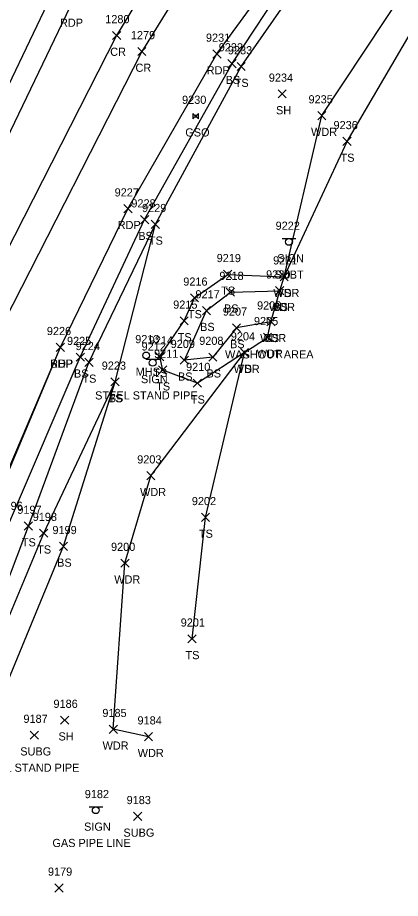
# Model space of a CAD drawing. Extents: x 1462089 to 1464015, y 730534 to 736144.
# Drawn here: x 1463291.1 to 1463384.9, y 735491.1 to 735707.1 of the extents above; entities that cross this region are included whole.
import ezdxf

# ---------------------------------------------------------------- set-up
doc = ezdxf.new("R2010")
doc.units = 0
for name, color, linetype in [('L_A', 7, 'Continuous'), ('L_C', 7, 'Continuous'), ('L_I', 7, 'Continuous'), ('L_TIC', 7, 'Continuous'), ('LAWA', 7, 'Continuous'), ('LELB', 7, 'Continuous'), ('P_A', 7, 'Continuous'), ('P_I', 7, 'Continuous'), ('P_TIC', 7, 'Continuous'), ('PET', 7, 'Continuous'), ('PRC', 7, 'Continuous'), ('PSP', 7, 'Continuous'), ('S_A', 7, 'Continuous'), ('S_C', 7, 'Continuous'), ('S_I', 7, 'Continuous'), ('SSGN', 7, 'Continuous'), ('U_A', 7, 'Continuous'), ('U_C', 7, 'Continuous'), ('U_I', 7, 'Continuous'), ('U_TIC', 7, 'Continuous'), ('UGV', 7, 'Continuous'), ('USMH', 7, 'Continuous')]:
    doc.layers.add(name, color=color, linetype=linetype)

msp = doc.modelspace()

# ---------------------------------------------------------------- linework, layer by layer
at = {"layer": 'L_TIC'}
for points in [[(1463342.63, 735694.84), (1463344.63, 735696.84)], [(1463344.63, 735694.84), (1463342.63, 735696.84)], [(1463344.88, 735694.12), (1463346.88, 735696.12)], [(1463346.88, 735694.12), (1463344.88, 735696.12)], [(1463354.92, 735687.41), (1463356.92, 735689.41)], [(1463356.92, 735687.41), (1463354.92, 735689.41)], [(1463364.65, 735682.09), (1463366.65, 735684.09)], [(1463366.65, 735682.09), (1463364.65, 735684.09)], [(1463370.83, 735675.77), (1463372.83, 735677.77)], [(1463372.83, 735675.77), (1463370.83, 735677.77)], [(1463321.21, 735656.57), (1463323.21, 735658.57)], [(1463323.21, 735656.57), (1463321.21, 735658.57)], [(1463323.84, 735655.43), (1463325.84, 735657.43)], [(1463325.84, 735655.43), (1463323.84, 735657.43)], [(1463323.84, 735655.43), (1463325.84, 735657.43)], [(1463325.84, 735655.43), (1463323.84, 735657.43)], [(1463341.57, 735643.15), (1463343.57, 735645.15)], [(1463343.57, 735643.15), (1463341.57, 735645.15)], [(1463355.4, 735642.58), (1463357.4, 735644.58)], [(1463357.4, 735642.58), (1463355.4, 735644.58)], [(1463355.4, 735642.58), (1463357.4, 735644.58)], [(1463357.4, 735642.58), (1463355.4, 735644.58)], [(1463342.22, 735638.78), (1463344.22, 735640.78)], [(1463344.22, 735638.78), (1463342.22, 735640.78)], [(1463354.32, 735639.14), (1463356.32, 735641.14)], [(1463356.32, 735639.14), (1463354.32, 735641.14)], [(1463354.32, 735639.14), (1463356.32, 735641.14)], [(1463356.32, 735639.14), (1463354.32, 735641.14)], [(1463333.42, 735637.38), (1463335.42, 735639.38)], [(1463335.42, 735637.38), (1463333.42, 735639.38)], [(1463336.37, 735634.26), (1463338.37, 735636.26)], [(1463338.37, 735634.26), (1463336.37, 735636.26)], [(1463330.9, 735631.73), (1463332.9, 735633.73)], [(1463332.9, 735631.73), (1463330.9, 735633.73)], [(1463343.71, 735630.03), (1463345.71, 735632.03)], [(1463345.71, 735630.03), (1463343.71, 735632.03)], [(1463352.17, 735631.53), (1463354.17, 735633.53)], [(1463354.17, 735631.53), (1463352.17, 735633.53)], [(1463352.17, 735631.53), (1463354.17, 735633.53)], [(1463354.17, 735631.53), (1463352.17, 735633.53)], [(1463351.35, 735627.7), (1463353.35, 735629.7)], [(1463353.35, 735627.7), (1463351.35, 735629.7)], [(1463345.67, 735623.96), (1463347.67, 735625.96)], [(1463347.67, 735623.96), (1463345.67, 735625.96)], [(1463345.67, 735623.96), (1463347.67, 735625.96)], [(1463347.67, 735623.96), (1463345.67, 735625.96)], [(1463305.43, 735622.83), (1463307.43, 735624.83)], [(1463307.43, 735622.83), (1463305.43, 735624.83)], [(1463307.55, 735621.57), (1463309.55, 735623.57)], [(1463309.55, 735621.57), (1463307.55, 735623.57)], [(1463324.91, 735622.97), (1463326.91, 735624.97)], [(1463326.91, 735622.97), (1463324.91, 735624.97)], [(1463330.94, 735622.09), (1463332.94, 735624.09)], [(1463332.94, 735622.09), (1463330.94, 735624.09)], [(1463337.93, 735622.85), (1463339.93, 735624.85)], [(1463339.93, 735622.85), (1463337.93, 735624.85)], [(1463325.63, 735619.68), (1463327.63, 735621.68)], [(1463327.63, 735619.68), (1463325.63, 735621.68)], [(1463313.95, 735616.77), (1463315.95, 735618.77)], [(1463315.95, 735616.77), (1463313.95, 735618.77)], [(1463313.95, 735616.77), (1463315.95, 735618.77)], [(1463315.95, 735616.77), (1463313.95, 735618.77)], [(1463334.14, 735616.46), (1463336.14, 735618.46)], [(1463336.14, 735616.46), (1463334.14, 735618.46)], [(1463322.72, 735593.76), (1463324.72, 735595.76)], [(1463324.72, 735593.76), (1463322.72, 735595.76)], [(1463336.11, 735583.54), (1463338.11, 735585.54)], [(1463338.11, 735583.54), (1463336.11, 735585.54)], [(1463292.69, 735581.42), (1463294.69, 735583.42)], [(1463294.69, 735581.42), (1463292.69, 735583.42)], [(1463296.45, 735579.67), (1463298.45, 735581.67)], [(1463298.45, 735579.67), (1463296.45, 735581.67)], [(1463301.3, 735576.44), (1463303.3, 735578.44)], [(1463303.3, 735576.44), (1463301.3, 735578.44)], [(1463316.39, 735572.32), (1463318.39, 735574.32)], [(1463318.39, 735572.32), (1463316.39, 735574.32)], [(1463332.82, 735553.76), (1463334.82, 735555.76)], [(1463334.82, 735553.76), (1463332.82, 735555.76)], [(1463301.6, 735533.82), (1463303.6, 735535.82)], [(1463303.6, 735533.82), (1463301.6, 735535.82)], [(1463313.53, 735531.57), (1463315.53, 735533.57)], [(1463315.53, 735531.57), (1463313.53, 735533.57)], [(1463322.15, 735529.75), (1463324.15, 735531.75)], [(1463324.15, 735529.75), (1463322.15, 735531.75)], [(1463300.2, 735492.65), (1463302.2, 735494.65)], [(1463302.2, 735492.65), (1463300.2, 735494.65)]]:
    msp.add_lwpolyline(points, dxfattribs=at)
at = {"layer": 'LAWA'}
msp.add_lwpolyline([(1463323.15, 735530.75), (1463314.53, 735532.57), (1463317.39, 735573.32), (1463323.72, 735594.76), (1463346.67, 735624.96), (1463352.35, 735628.7), (1463353.17, 735632.53), (1463355.32, 735640.14), (1463356.4, 735643.58), (1463365.65, 735683.09), (1463391.71, 735722.54), (1463403.96, 735740.3), (1463427.42, 735756.07)], dxfattribs=at)
at = {"layer": 'LELB'}
for points in [[(1463267.38, 735485.54), (1463275.1, 735504.27), (1463271.79, 735505.71), (1463269.4, 735506.21), (1463272.64, 735538.57), (1463289.11, 735583.37), (1463306.43, 735623.83), (1463322.21, 735657.57), (1463343.63, 735695.84), (1463371.31, 735737.84), (1463391.76, 735767.23), (1463403.73, 735765.69), (1463419.25, 735757.44)], [(1463258.27, 735455.49), (1463269.4, 735506.21), (1463276.45, 735536.93), (1463293.69, 735582.42), (1463308.55, 735622.57), (1463324.84, 735656.43), (1463345.88, 735695.12), (1463374.6, 735736.32), (1463393.17, 735765.35), (1463401.2, 735764.33), (1463417.92, 735754.73)], [(1463333.82, 735554.76), (1463337.11, 735584.54), (1463346.67, 735624.96), (1463335.14, 735617.46), (1463326.63, 735620.68), (1463325.91, 735623.97), (1463331.9, 735632.73), (1463334.42, 735638.38), (1463342.57, 735644.15), (1463356.4, 735643.58), (1463371.83, 735676.77), (1463396.29, 735718.61)], [(1463271.79, 735505.71), (1463278.65, 735535.52), (1463297.45, 735580.67), (1463314.95, 735617.77), (1463324.84, 735656.43)], [(1463353.17, 735632.53), (1463344.71, 735631.03), (1463338.93, 735623.85), (1463331.94, 735623.09), (1463337.37, 735635.26), (1463343.22, 735639.78), (1463355.32, 735640.14)], [(1463275.1, 735504.27), (1463283.66, 735532.46), (1463302.3, 735577.44), (1463314.95, 735617.77)]]:
    msp.add_lwpolyline(points, dxfattribs=at)
at = {"layer": 'P_TIC'}
for points in [[(1463314.33, 735701.75), (1463316.33, 735703.75)], [(1463316.33, 735701.75), (1463314.33, 735703.75)], [(1463320.53, 735697.83), (1463322.53, 735699.83)], [(1463322.53, 735697.83), (1463320.53, 735699.83)], [(1463338.93, 735697.21), (1463340.93, 735699.21)], [(1463340.93, 735697.21), (1463338.93, 735699.21)], [(1463317.11, 735659.26), (1463319.11, 735661.26)], [(1463319.11, 735659.26), (1463317.11, 735661.26)], [(1463300.55, 735625.26), (1463302.55, 735627.26)], [(1463302.55, 735625.26), (1463300.55, 735627.26)], [(1463300.55, 735625.26), (1463302.55, 735627.26)], [(1463302.55, 735625.26), (1463300.55, 735627.26)]]:
    msp.add_lwpolyline(points, dxfattribs=at)
at = {"layer": 'PET'}
for points in [[(1463698.18, 736092.5), (1463641.81, 736058.19), (1463599.72, 736027.31), (1463560.66, 735995.7), (1463523.02, 735963.94), (1463494.8, 735939.53), (1463463.28, 735910.04), (1463425.77, 735873.36), (1463400.54, 735846.75), (1463379.51, 735822.77), (1463354.78, 735790.86), (1463327.36, 735750.13), (1463303.96, 735709.87), (1463270.77, 735640.84), (1463259.93, 735611.92), (1463240.54, 735546.07), (1463231.54, 735502.9), (1463225.18, 735462.15)], [(1463248.55, 735456.35), (1463255.13, 735496.28), (1463266.37, 735541.14), (1463282.34, 735581.34), (1463301.55, 735626.26), (1463318.11, 735660.26), (1463339.93, 735698.21), (1463370.89, 735740.71), (1463389.55, 735773.13), (1463416.66, 735806.53), (1463443.46, 735836.4), (1463484.06, 735876.97), (1463506.05, 735896.82), (1463539.55, 735927.71), (1463569.21, 735953.66), (1463600.51, 735982.1), (1463643.12, 736017.63), (1463670.38, 736036.92), (1463692.78, 736052.46), (1463723.73, 736070.91)]]:
    msp.add_lwpolyline(points, dxfattribs=at)
at = {"layer": 'PRC'}
for points in [[(1463704.51, 736080.85), (1463651.08, 736043.15), (1463612.92, 736011.94), (1463573.89, 735978.55), (1463538.77, 735947.73), (1463510.28, 735921.79), (1463479.07, 735892.99), (1463441.78, 735855.96), (1463412.13, 735824.42), (1463396.73, 735805.36), (1463373.74, 735776.74), (1463345.79, 735738.02), (1463321.53, 735698.83), (1463287.8, 735632.56), (1463273.79, 735599.71), (1463253.31, 735541.92), (1463243.54, 735500.8), (1463236.92, 735460.01)], [(1463704.51, 736080.85), (1463648.49, 736047.65), (1463607.52, 736017.95), (1463568.69, 735986.88), (1463529.8, 735956.03), (1463503.01, 735930.52), (1463471.82, 735901.13), (1463434.85, 735865.16), (1463410.45, 735837.34), (1463389.22, 735812.38), (1463366.8, 735782.25), (1463338.89, 735741.83), (1463315.33, 735702.75), (1463281.15, 735635.79), (1463269.52, 735603.26), (1463253.31, 735541.92)]]:
    msp.add_lwpolyline(points, dxfattribs=at)
at = {"layer": 'PSP'}
for points in [[(1463693.79, 736098.35), (1463638.66, 736063.73), (1463595.97, 736031.46), (1463556.48, 735999.87), (1463519.27, 735968.48), (1463492.75, 735944.52), (1463459.61, 735913.16), (1463422.84, 735876.87), (1463397.69, 735849.47), (1463376.45, 735825.53), (1463357.93, 735802.25), (1463355.63, 735800.81), (1463342.89, 735783.25), (1463332.13, 735767.08), (1463322.58, 735752.43), (1463299.2, 735712.38), (1463283.48, 735679.62), (1463266.73, 735644.36), (1463256.19, 735612.82), (1463235.17, 735546.14), (1463227.64, 735503.57), (1463221.36, 735462.15)], [(1463260.61, 734721.09), (1463259.81, 734771.37), (1463258.83, 734825.03), (1463258.44, 734864.28), (1463257.81, 734904.18), (1463257.86, 734929.75), (1463257.64, 734971.1), (1463257.12, 734983.28), (1463257.63, 735017.78), (1463256.87, 735050.62), (1463255.66, 735093.12), (1463253.72, 735137.76), (1463252.7, 735169.76), (1463249.36, 735221.18), (1463247.14, 735255.65), (1463245.42, 735280.67), (1463244.78, 735323.8), (1463245.26, 735355.71), (1463246.85, 735405.2), (1463251.22, 735455.98), (1463269.22, 735540.32), (1463284.02, 735584.42), (1463301.55, 735626.26)]]:
    msp.add_lwpolyline(points, dxfattribs=at)
at = {"layer": 'SSGN'}
for p, q in [((1463355.95, 735652.94), (1463359.28, 735652.94)), ((1463357.59, 735652.11), (1463357.59, 735652.11)), ((1463322.52, 735623.31), (1463325.86, 735623.31)), ((1463324.17, 735622.48), (1463324.17, 735622.48)), ((1463308.58, 735513.54), (1463311.92, 735513.54)), ((1463310.23, 735512.7), (1463310.23, 735512.7))]:
    msp.add_line(p, q, dxfattribs=at)
for centre in [(1463357.59, 735652.11), (1463324.17, 735622.48), (1463310.23, 735512.7)]:
    msp.add_circle(centre, 0.833, dxfattribs=at)
at = {"layer": 'U_TIC'}
for points in [[(1463294.18, 735530.14), (1463296.18, 735532.14)], [(1463296.18, 735530.14), (1463294.18, 735532.14)], [(1463319.48, 735510.21), (1463321.48, 735512.21)], [(1463321.48, 735510.21), (1463319.48, 735512.21)]]:
    msp.add_lwpolyline(points, dxfattribs=at)
at = {"layer": 'UGV'}
for p, q in [((1463334.06, 735683.64), (1463335.39, 735682.3)), ((1463335.39, 735683.64), (1463334.06, 735682.3))]:
    msp.add_line(p, q, dxfattribs=at)
for points in [[(1463334.06, 735683.64), (1463334.06, 735682.3)], [(1463335.39, 735682.3), (1463335.39, 735683.64)]]:
    msp.add_lwpolyline(points, dxfattribs=at)
msp.add_lwpolyline([(1463334.89, 735683.14), (1463334.56, 735683.14), (1463334.56, 735682.8), (1463334.89, 735682.8)], close=True, dxfattribs=at)
at = {"layer": 'USMH'}
for p, q in [((1463322.59, 735624.27), (1463322.59, 735624.27)), ((1463323.42, 735624.27), (1463323.42, 735624.27))]:
    msp.add_line(p, q, dxfattribs=at)
msp.add_circle((1463322.59, 735624.27), 0.833, dxfattribs=at)

# ---------------------------------------------------------------- texts
at = {"layer": 'L_A'}
for s, p in [('BS', (1463342.07, 735690.84)), ('TS', (1463344.29, 735690.12)), ('SH', (1463354.41, 735683.41)), ('WDR', (1463363.01, 735678.09)), ('TS', (1463370.24, 735671.77)), ('BS', (1463320.65, 735652.57)), ('TS', (1463323.25, 735651.43)), ('TS', (1463323.25, 735651.43)), ('TS', (1463340.98, 735639.15)), ('WDR', (1463353.76, 735638.58)), ('TS', (1463354.8, 735638.58)), ('BS', (1463341.66, 735634.78)), ('WDR', (1463352.69, 735635.14)), ('BS', (1463353.77, 735635.14)), ('TS', (1463332.83, 735633.38)), ('BS', (1463335.81, 735630.26)), ('TS', (1463330.31, 735627.73)), ('WDR', (1463350.53, 735627.53)), ('BS', (1463351.61, 735627.53)), ('BS', (1463343.15, 735626.03)), ('WDR', (1463349.71, 735623.7)), ('TS', (1463324.32, 735618.97)), ('WDR', (1463344.03, 735619.96)), ('TS', (1463345.08, 735619.96)), ('BS', (1463304.87, 735618.83)), ('TS', (1463306.96, 735617.57)), ('BS', (1463330.38, 735618.09)), ('BS', (1463337.37, 735618.85)), ('TS', (1463325.04, 735615.68)), ('TS', (1463313.36, 735612.77)), ('BS', (1463313.39, 735612.77)), ('TS', (1463333.55, 735612.46)), ('WDR', (1463321.08, 735589.76)), ('TS', (1463335.52, 735579.54)), ('TS', (1463292.1, 735577.42)), ('TS', (1463295.86, 735575.67)), ('BS', (1463300.75, 735572.44)), ('WDR', (1463314.75, 735568.32)), ('TS', (1463332.23, 735549.76)), ('SH', (1463301.09, 735529.82)), ('WDR', (1463311.89, 735527.57)), ('WDR', (1463320.51, 735525.75))]:
    msp.add_text(s, height=2, dxfattribs=at).set_placement(p)
at = {"layer": 'L_C'}
msp.add_text('WASHOUT AREA', height=2, dxfattribs=at).set_placement((1463341.92, 735623.53))
at = {"layer": 'L_I'}
for s, p in [('9232', (1463340.37, 735698.84)), ('9233', (1463342.62, 735698.12)), ('9234', (1463352.66, 735691.41)), ('9235', (1463362.39, 735686.09)), ('9236', (1463368.52, 735679.77)), ('9228', (1463318.95, 735660.57)), ('9229', (1463321.57, 735659.43)), ('9229', (1463321.57, 735659.43)), ('9219', (1463339.87, 735647.15)), ('9221', (1463353.7, 735646.58)), ('9221', (1463353.7, 735646.58)), ('9218', (1463340.53, 735642.78)), ('9220', (1463351.98, 735643.14)), ('9220', (1463351.98, 735643.14)), ('9216', (1463331.68, 735641.38)), ('9217', (1463334.67, 735638.26)), ('9215', (1463329.21, 735635.73)), ('9207', (1463341.38, 735634.03)), ('9206', (1463349.77, 735635.53)), ('9206', (1463349.77, 735635.53)), ('9205', (1463349.01, 735631.7)), ('9204', (1463343.33, 735627.96)), ('9204', (1463343.33, 735627.96)), ('9225', (1463303.17, 735626.83)), ('9224', (1463305.29, 735625.57)), ('9214', (1463323.22, 735626.97)), ('9209', (1463328.59, 735626.09)), ('9208', (1463335.59, 735626.85)), ('9211', (1463324.51, 735623.68)), ('9223', (1463311.69, 735620.77)), ('9223', (1463311.69, 735620.77)), ('9210', (1463332.36, 735620.46)), ('9203', (1463320.38, 735597.76)), ('9202', (1463333.78, 735587.54)), ('9196', (1463286.37, 735586.37)), ('9197', (1463291, 735585.42)), ('9198', (1463294.76, 735583.67)), ('9199', (1463299.6, 735580.44)), ('9200', (1463313.96, 735576.32)), ('9201', (1463331.05, 735557.76)), ('9186', (1463299.85, 735537.82)), ('9185', (1463311.84, 735535.57)), ('9184', (1463320.46, 735533.75)), ('9179', (1463298.5, 735496.65))]:
    msp.add_text(s, height=2, dxfattribs=at).set_placement(p)
at = {"layer": 'P_A'}
for s, p in [('RDP', (1463301.45, 735704.87)), ('CR', (1463313.76, 735697.75)), ('CR', (1463319.96, 735693.83)), ('RDP', (1463337.42, 735693.21)), ('RDP', (1463315.6, 735655.26)), ('SHP', (1463299.08, 735621.26)), ('RDP', (1463299.04, 735621.26))]:
    msp.add_text(s, height=2, dxfattribs=at).set_placement(p)
at = {"layer": 'P_I'}
for s, p in [('1280', (1463312.55, 735705.75)), ('1279', (1463318.83, 735701.83)), ('9231', (1463337.24, 735701.21)), ('9227', (1463314.85, 735663.26)), ('9226', (1463298.23, 735629.26)), ('9226', (1463298.23, 735629.26))]:
    msp.add_text(s, height=2, dxfattribs=at).set_placement(p)
at = {"layer": 'S_A'}
for p in [(1463354.73, 735647.09), (1463321.31, 735617.46), (1463307.37, 735507.68)]:
    msp.add_text('SIGN', height=2, dxfattribs=at).set_placement(p)
at = {"layer": 'S_C'}
for s, p in [('SUBT', (1463354.07, 735643.09)), ('STEEL STAND PIPE', (1463310.07, 735613.46)), ('GAS PIPE LINE', (1463299.6, 735503.68))]:
    msp.add_text(s, height=2, dxfattribs=at).set_placement(p)
at = {"layer": 'S_I'}
for s, p in [('9222', (1463354.32, 735655.09)), ('9212', (1463321.46, 735625.46)), ('9182', (1463307.52, 735515.68))]:
    msp.add_text(s, height=2, dxfattribs=at).set_placement(p)
at = {"layer": 'U_A'}
for s, p in [('GSO', (1463332.18, 735677.97)), ('MHS', (1463320.01, 735619.27)), ('SUBG', (1463291.71, 735526.14)), ('SUBG', (1463317.01, 735506.21))]:
    msp.add_text(s, height=2, dxfattribs=at).set_placement(p)
at = {"layer": 'U_C'}
msp.add_text('STEEL STAND PIPE', height=2, dxfattribs=at).set_placement((1463281.1, 735522.14))
at = {"layer": 'U_I'}
for s, p in [('9230', (1463331.38, 735685.97)), ('9213', (1463319.9, 735627.27)), ('9187', (1463292.49, 735534.14)), ('9183', (1463317.79, 735514.21))]:
    msp.add_text(s, height=2, dxfattribs=at).set_placement(p)

doc.saveas('drawing.dxf')
